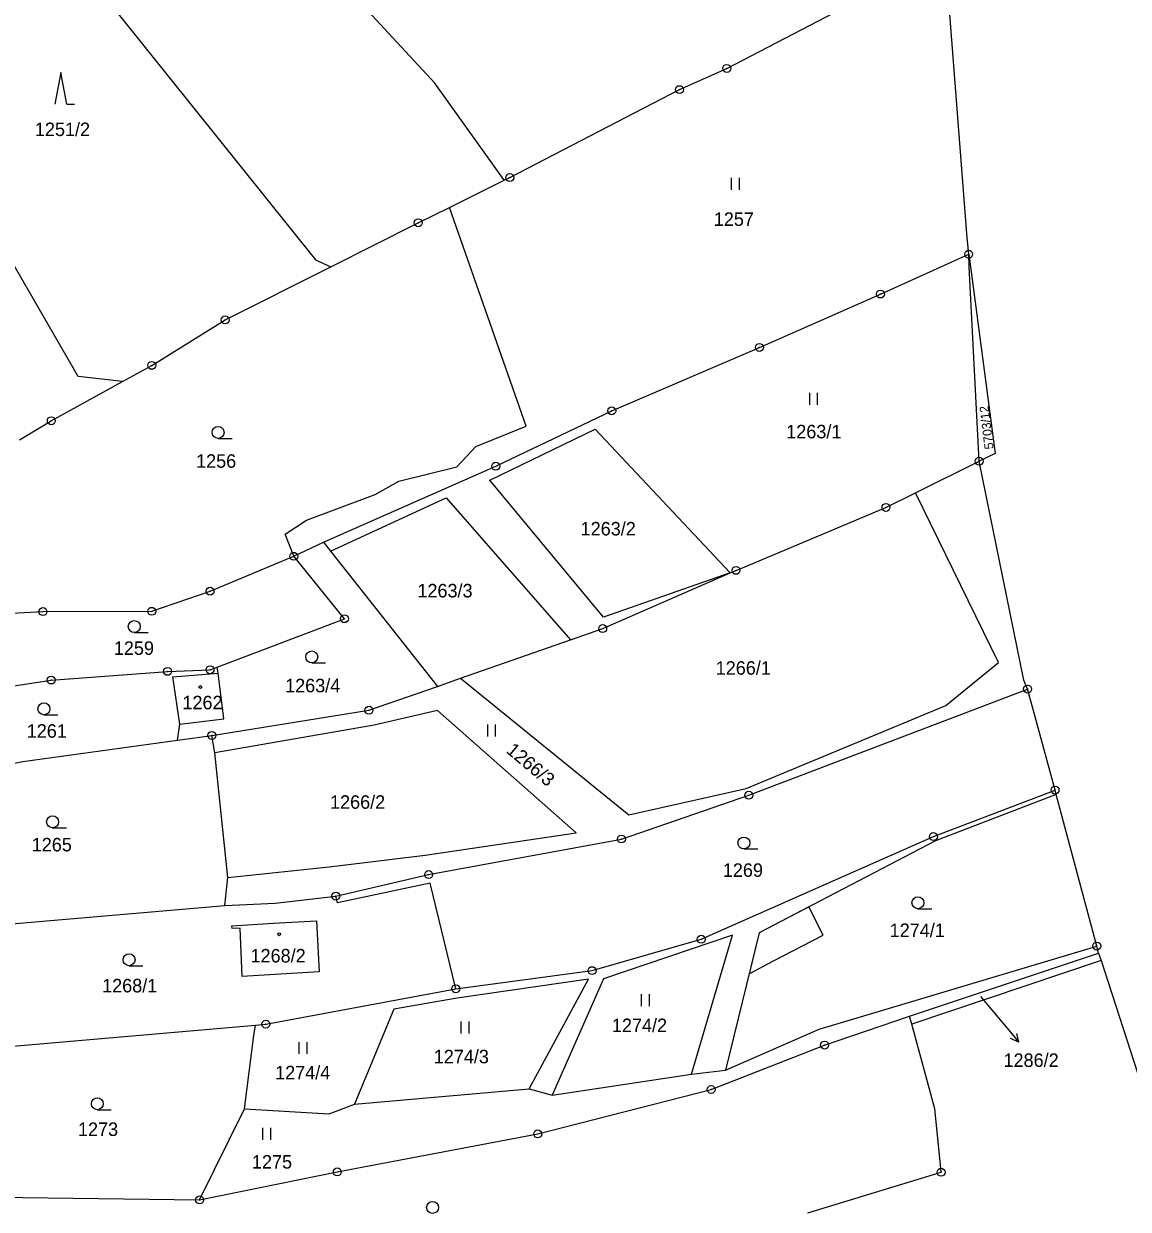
# Model space of a CAD drawing. Extents: x -644096 to -634268, y -1141430 to -1133463.
# Drawn here: x -638983.7 to -638844.5, y -1137978.7 to -1137829.2 of the extents above; entities that cross this region are included whole.
import ezdxf

# ---------------------------------------------------------------- set-up
doc = ezdxf.new("R2010")
doc.units = 0
for name, color, linetype in [('_CIVIL_CONSTRUCTION', 7, 'Continuous'), ('B_Hranice _3D', 7, 'Continuous'), ('M_Svah_Zarez', 7, 'Continuous'), ('spodek_zarez', 7, 'Continuous'), ('svrsek_osa_sjezdy', 7, 'Continuous'), ('svrsek_osa_terminal_VRT', 7, 'Continuous'), ('svrsek_osa_VRT', 7, 'Continuous'), ('svrsek_popisy_VRT', 7, 'Continuous'), ('terminal_VRT', 7, 'Continuous')]:
    doc.layers.add(name, color=color, linetype=linetype)

msp = doc.modelspace()

# ---------------------------------------------------------------- linework, layer by layer
at = {"layer": '_CIVIL_CONSTRUCTION'}
for centre, radius in [((-638895.11, -1137834.86), 0.5), ((-638895.11, -1137834.86), 0.0303), ((-638901.07, -1137837.54), 0.5), ((-638901.07, -1137837.54), 0.0303), ((-638922.45, -1137848.62), 0.5), ((-638922.45, -1137848.62), 0.0303), ((-638933.99, -1137854.32), 0.5), ((-638933.99, -1137854.32), 0.0303), ((-638864.63, -1137858.29), 0.5), ((-638864.63, -1137858.29), 0.0303), ((-638875.75, -1137863.3), 0.5), ((-638875.75, -1137863.3), 0.0303), ((-638958.32, -1137866.56), 0.5), ((-638958.32, -1137866.56), 0.0303), ((-638891, -1137870.03), 0.5), ((-638891, -1137870.03), 0.0303), ((-638967.57, -1137872.29), 0.5), ((-638967.57, -1137872.29), 0.0303), ((-638909.61, -1137878.02), 0.5), ((-638909.61, -1137878.02), 0.0303), ((-638980.23, -1137879.27), 0.5), ((-638980.23, -1137879.27), 0.0303), ((-638863.31, -1137884.38), 0.5), ((-638924.22, -1137885.01), 0.5), ((-638924.22, -1137885.01), 0.0303), ((-638863.31, -1137884.38), 0.0303), ((-638875.05, -1137890.19), 0.5), ((-638875.05, -1137890.19), 0.0303), ((-638949.68, -1137896.36), 0.5), ((-638949.68, -1137896.36), 0.0303), ((-638893.95, -1137898.13), 0.5), ((-638893.95, -1137898.13), 0.0303), ((-638960.23, -1137900.75), 0.5), ((-638960.23, -1137900.75), 0.0303), ((-638981.28, -1137903.33), 0.5), ((-638981.28, -1137903.33), 0.0303), ((-638967.57, -1137903.29), 0.5), ((-638967.57, -1137903.29), 0.0303), ((-638943.3, -1137904.22), 0.5), ((-638943.3, -1137904.22), 0.0303), ((-638910.75, -1137905.47), 0.5), ((-638910.75, -1137905.47), 0.0303), ((-638965.58, -1137910.86), 0.5), ((-638965.58, -1137910.86), 0.0303), ((-638960.23, -1137910.66), 0.5), ((-638960.23, -1137910.66), 0.0303), ((-638980.25, -1137911.95), 0.5), ((-638980.25, -1137911.95), 0.0303), ((-638857.21, -1137913.09), 0.5), ((-638857.21, -1137913.09), 0.0303), ((-638940.21, -1137915.76), 0.5), ((-638940.21, -1137915.76), 0.0303), ((-638960, -1137918.93), 0.5), ((-638960, -1137918.93), 0.0303), ((-638853.75, -1137925.82), 0.5), ((-638853.75, -1137925.82), 0.0303), ((-638892.33, -1137926.48), 0.5), ((-638892.33, -1137926.48), 0.0303), ((-638908.39, -1137931.99), 0.5), ((-638869.07, -1137931.69), 0.5), ((-638869.07, -1137931.69), 0.0303), ((-638908.39, -1137931.99), 0.0303), ((-638932.68, -1137936.47), 0.5), ((-638932.68, -1137936.47), 0.0303), ((-638944.38, -1137939.18), 0.5), ((-638944.38, -1137939.18), 0.0303), ((-638898.33, -1137944.63), 0.5), ((-638898.33, -1137944.63), 0.0303), ((-638848.49, -1137945.48), 0.5), ((-638848.49, -1137945.48), 0.0303), ((-638912.09, -1137948.58), 0.5), ((-638912.09, -1137948.58), 0.0303), ((-638929.26, -1137950.86), 0.5), ((-638929.26, -1137950.86), 0.0303), ((-638953.2, -1137955.33), 0.5), ((-638953.2, -1137955.33), 0.0303), ((-638882.79, -1137957.96), 0.5), ((-638882.79, -1137957.96), 0.0303), ((-638897.08, -1137963.56), 0.5), ((-638897.08, -1137963.56), 0.0303), ((-638918.94, -1137969.16), 0.5), ((-638918.94, -1137969.16), 0.0303), ((-638944.19, -1137973.95), 0.5), ((-638868.11, -1137973.99), 0.5), ((-638944.19, -1137973.95), 0.0303), ((-638868.11, -1137973.99), 0.0303), ((-638961.55, -1137977.48), 0.5), ((-638961.55, -1137977.48), 0.0303)]:
    msp.add_circle(centre, radius, dxfattribs=at)
at = {"layer": 'B_Hranice _3D'}
msp.add_lwpolyline([(-638891.04, -1137943.8), (-638892.3, -1137948.97), (-638889.29, -1137947.4), (-638882.95, -1137944.1), (-638884.79, -1137940.55)], close=True, dxfattribs=at)
at = {"layer": 'M_Svah_Zarez'}
for centre in [(-638961.45, -1137912.83), (-638951.53, -1137944)]:
    msp.add_circle(centre, 0.175, dxfattribs=at)
at = {"layer": 'spodek_zarez'}
msp.add_circle((-638683.07, -1137056.85), 1378.08, dxfattribs=at)
at = {"layer": 'svrsek_osa_sjezdy'}
for p, q in [((-638979.04, -1137835.39), (-638979.79, -1137839.39)), ((-638978.29, -1137839.39), (-638979.04, -1137835.39)), ((-638978.29, -1137839.39), (-638977.29, -1137839.39)), ((-638894.52, -1137850.17), (-638894.52, -1137848.67)), ((-638893.52, -1137850.17), (-638893.52, -1137848.67)), ((-638884.66, -1137877.27), (-638884.66, -1137875.77)), ((-638883.66, -1137877.27), (-638883.66, -1137875.77)), ((-638959.21, -1137881.49), (-638957.46, -1137881.49)), ((-638969.78, -1137905.96), (-638968.03, -1137905.96)), ((-638947.41, -1137909.79), (-638945.66, -1137909.79)), ((-638981.16, -1137916.33), (-638979.41, -1137916.33)), ((-638925.24, -1137919.07), (-638925.24, -1137917.57)), ((-638924.24, -1137919.07), (-638924.24, -1137917.57)), ((-638980.07, -1137930.57), (-638978.32, -1137930.57)), ((-638892.96, -1137933.24), (-638891.21, -1137933.24)), ((-638871.03, -1137940.77), (-638869.28, -1137940.77)), ((-638970.43, -1137947.96), (-638968.68, -1137947.96)), ((-638905.84, -1137953.06), (-638905.84, -1137951.56)), ((-638904.84, -1137953.06), (-638904.84, -1137951.56)), ((-638928.57, -1137956.51), (-638928.57, -1137955.01)), ((-638927.57, -1137956.51), (-638927.57, -1137955.01)), ((-638948.99, -1137959.08), (-638948.99, -1137957.58)), ((-638947.99, -1137959.08), (-638947.99, -1137957.58)), ((-638974.43, -1137966.11), (-638972.68, -1137966.11)), ((-638953.58, -1137969.9), (-638953.58, -1137968.4)), ((-638952.58, -1137969.9), (-638952.58, -1137968.4))]:
    msp.add_line(p, q, dxfattribs=at)
for centre in [(-638959.21, -1137880.74), (-638969.78, -1137905.21), (-638947.41, -1137909.04), (-638981.16, -1137915.58), (-638980.07, -1137929.82), (-638892.96, -1137932.49), (-638871.03, -1137940.02), (-638970.43, -1137947.21), (-638974.43, -1137965.36), (-638932.19, -1137978.43)]:
    msp.add_circle(centre, 0.75, dxfattribs=at)
at = {"layer": 'svrsek_osa_terminal_VRT'}
msp.add_arc((-642050.26, -1145189.6), 8802.25, 41.413152, 75.317049, dxfattribs=at)
at = {"layer": 'svrsek_popisy_VRT'}
for p, q in [((-638863.12, -1137951.86), (-638860.25, -1137955.28)), ((-638860.25, -1137955.28), (-638858.32, -1137957.58)), ((-638858.32, -1137957.58), (-638859.35, -1137957.13)), ((-638858.32, -1137957.58), (-638858.58, -1137956.49))]:
    msp.add_line(p, q, dxfattribs=at)
at = {"layer": 'terminal_VRT'}
for p, q in [((-638933.99, -1137854.32), (-638930.07, -1137852.38)), ((-638944.99, -1137859.86), (-638933.99, -1137854.32)), ((-638958.32, -1137866.56), (-638944.99, -1137859.86)), ((-638946.96, -1137859.01), (-638944.99, -1137859.86)), ((-638967.57, -1137872.29), (-638958.32, -1137866.56)), ((-638971.28, -1137874.34), (-638967.57, -1137872.29)), ((-638971.28, -1137874.34), (-638976.85, -1137873.7)), ((-638924.98, -1137886.77), (-638911.7, -1137880.35)), ((-638871.33, -1137888.35), (-638863.31, -1137884.38)), ((-638949.68, -1137896.36), (-638945.93, -1137894.59)), ((-638945.93, -1137894.59), (-638945.03, -1137895.73)), ((-638945.03, -1137895.73), (-638931.58, -1137912.75)), ((-638928.66, -1137911.73), (-638914.8, -1137906.89)), ((-638959.22, -1137911.1), (-638959.32, -1137910.31)), ((-638931.58, -1137912.75), (-638928.66, -1137911.73)), ((-638964.32, -1137919.53), (-638964.02, -1137917.53)), ((-638964.32, -1137919.53), (-638960, -1137918.93)), ((-638959.64, -1137921.14), (-638960, -1137918.93)), ((-638957.98, -1137936.85), (-638959.64, -1137921.14)), ((-638853.6, -1137926.4), (-638853.75, -1137925.82)), ((-638848.49, -1137945.48), (-638853.6, -1137926.4)), ((-638958.37, -1137940.37), (-638957.98, -1137936.85)), ((-638986.68, -1137942.82), (-638958.37, -1137940.37)), ((-638872.09, -1137954.33), (-638848.25, -1137946.37)), ((-638848.25, -1137946.37), (-638848.49, -1137945.48)), ((-638848.25, -1137946.37), (-638847.94, -1137947.32)), ((-638847.94, -1137947.32), (-638871.81, -1137955.34)), ((-638910.66, -1137949.62), (-638917.11, -1137964.26)), ((-638987.38, -1137958.3), (-638954.52, -1137955.44)), ((-638871.81, -1137955.34), (-638872.09, -1137954.33)), ((-638917.11, -1137964.26), (-638899.54, -1137961.61)), ((-638899.54, -1137961.61), (-638895.27, -1137961.13)), ((-638942.03, -1137965.41), (-638920.03, -1137963.46)), ((-638920.03, -1137963.46), (-638917.11, -1137964.26)), ((-638961.55, -1137977.48), (-638955.88, -1137966)), ((-638987.07, -1137977.15), (-638961.55, -1137977.48))]:
    msp.add_line(p, q, dxfattribs=at)
for points in [[(-638923.17, -1137848.97), (-638931.9, -1137836.74), (-638947.25, -1137820.13), (-638967.87, -1137791.13), (-638971.7, -1137788.98)], [(-638989.3, -1137806.03), (-638987.2, -1137808.83), (-638946.96, -1137859.01)], [(-638864.63, -1137858.29), (-638864.8, -1137856.2), (-638867.39, -1137823.13), (-638867.56, -1137821.26)], [(-638923.17, -1137848.97), (-638922.45, -1137848.62), (-638901.07, -1137837.54), (-638895.11, -1137834.86), (-638874.19, -1137823.94)], [(-638976.85, -1137873.7), (-638989.78, -1137851.35), (-639003.78, -1137824.76)], [(-638930.07, -1137852.38), (-638928.28, -1137851.5), (-638923.17, -1137848.97)], [(-638949.68, -1137896.36), (-638950.75, -1137893.56), (-638948.08, -1137891.81), (-638939.43, -1137888.55), (-638936.44, -1137886.89), (-638929.12, -1137885.09), (-638926.75, -1137882.51), (-638920.39, -1137879.97), (-638930.07, -1137852.38)], [(-638945.93, -1137894.59), (-638924.22, -1137885.01), (-638909.61, -1137878.02), (-638891, -1137870.03), (-638875.75, -1137863.3), (-638864.63, -1137858.29)], [(-638863.31, -1137884.38), (-638864.55, -1137859.89), (-638864.63, -1137858.29)], [(-638864.63, -1137858.29), (-638861.3, -1137883.39), (-638863.31, -1137884.38)], [(-638984.26, -1137881.68), (-638980.23, -1137879.27), (-638971.28, -1137874.34)], [(-638911.7, -1137880.35), (-638894.68, -1137898.45), (-638910.65, -1137904.02), (-638924.98, -1137886.77)], [(-638857.21, -1137913.09), (-638857.7, -1137911.97), (-638863.31, -1137884.38)], [(-638914.8, -1137906.89), (-638910.75, -1137905.47), (-638894.68, -1137898.45), (-638893.95, -1137898.13), (-638875.05, -1137890.19), (-638871.33, -1137888.35)], [(-638892.65, -1137925.64), (-638867.52, -1137915.15), (-638860.88, -1137909.76), (-638871.33, -1137888.35)], [(-638945.03, -1137895.73), (-638930.47, -1137888.98), (-638914.8, -1137906.89)], [(-638981.28, -1137903.33), (-638967.57, -1137903.29), (-638960.23, -1137900.75), (-638949.68, -1137896.36)], [(-638959.32, -1137910.31), (-638943.3, -1137904.22), (-638949.68, -1137896.36)], [(-638997.76, -1137904.93), (-638995.5, -1137904.09), (-638981.28, -1137903.33)], [(-638995.65, -1137914.72), (-638991.87, -1137913.74), (-638980.25, -1137911.95), (-638965.58, -1137910.86), (-638960.23, -1137910.66), (-638959.32, -1137910.31)], [(-638964.02, -1137917.53), (-638964.92, -1137911.57), (-638959.22, -1137911.1)], [(-638964.02, -1137917.53), (-638958.5, -1137916.85), (-638959.22, -1137911.1)], [(-638928.66, -1137911.73), (-638907.44, -1137928.94), (-638892.65, -1137925.64)], [(-638960, -1137918.93), (-638940.21, -1137915.76), (-638931.58, -1137912.75)], [(-638944.38, -1137939.18), (-638932.68, -1137936.47), (-638908.39, -1137931.99), (-638892.33, -1137926.48), (-638857.21, -1137913.09)], [(-638853.75, -1137925.82), (-638856.76, -1137914.74), (-638857.21, -1137913.09)], [(-638957.98, -1137936.85), (-638945.23, -1137935.51), (-638933.13, -1137934.02), (-638914.11, -1137931.22), (-638931.57, -1137915.81), (-638939.55, -1137917.65), (-638959.64, -1137921.14)], [(-638998.53, -1137924.67), (-638996.31, -1137924.31), (-638993.04, -1137923.76), (-638988.13, -1137923.07), (-638983.82, -1137922.23), (-638964.32, -1137919.53)], [(-638929.26, -1137950.86), (-638912.09, -1137948.58), (-638898.33, -1137944.63), (-638869.07, -1137931.69), (-638853.75, -1137925.82)], [(-638853.6, -1137926.4), (-638868.83, -1137932.24), (-638891.04, -1137943.8), (-638895.27, -1137961.13)], [(-638929.26, -1137950.86), (-638932.48, -1137937.55), (-638944.18, -1137940.05), (-638944.38, -1137939.18)], [(-638958.37, -1137940.37), (-638952.04, -1137940.07), (-638944.38, -1137939.18)], [(-638957.47, -1137942.92), (-638952.23, -1137942.61), (-638946.83, -1137942.3), (-638946.46, -1137948.74), (-638952.73, -1137949.12), (-638956.17, -1137949.33), (-638956.42, -1137943.22), (-638957.45, -1137943.27), (-638957.47, -1137942.92)], [(-638899.54, -1137961.61), (-638894.4, -1137944.09), (-638910.66, -1137949.62)], [(-638895.27, -1137961.13), (-638883.46, -1137955.97), (-638872.63, -1137952.72), (-638848.49, -1137945.48)], [(-638847.94, -1137947.32), (-638832.81, -1137994.07), (-638833.52, -1138006.53)], [(-638920.03, -1137963.46), (-638912.55, -1137949.65), (-638929.1, -1137952.05), (-638937.08, -1137953.45), (-638942.03, -1137965.41)], [(-638954.52, -1137955.44), (-638953.2, -1137955.33), (-638929.26, -1137950.86)], [(-638961.55, -1137977.48), (-638944.19, -1137973.95), (-638918.94, -1137969.16), (-638897.08, -1137963.56), (-638882.79, -1137957.96), (-638872.09, -1137954.33)], [(-638955.88, -1137966), (-638954.69, -1137956.75), (-638954.52, -1137955.44)], [(-638884.91, -1137979.09), (-638868.11, -1137973.99), (-638868.24, -1137972.63), (-638868.89, -1137966.01), (-638871.81, -1137955.34)], [(-638955.88, -1137966), (-638945.21, -1137966.61), (-638942.03, -1137965.41)]]:
    msp.add_lwpolyline(points, dxfattribs=at)

# ---------------------------------------------------------------- texts
at = {"layer": 'svrsek_osa_VRT'}
for s, p in [('1251/2', (-638982.3, -1137843.39)), ('1257', (-638896.75, -1137854.71)), ('1263/1', (-638887.62, -1137881.49)), ('1256', (-638961.99, -1137885.2)), ('1263/2', (-638913.53, -1137893.73)), ('1263/3', (-638934.1, -1137901.54)), ('1259', (-638972.35, -1137908.78)), ('1266/1', (-638896.51, -1137911.28)), ('1263/4', (-638950.77, -1137913.5)), ('1262', (-638963.71, -1137915.64)), ('1261', (-638983.33, -1137919.22)), ('1266/2', (-638945.11, -1137928.18)), ('1265', (-638982.7, -1137933.55)), ('1269', (-638895.61, -1137936.76)), ('1274/1', (-638874.59, -1137944.34)), ('1268/2', (-638955.13, -1137947.55)), ('1268/1', (-638973.83, -1137951.32)), ('1274/2', (-638909.59, -1137956.33)), ('1274/3', (-638932.04, -1137960.26)), ('1286/2', (-638860.24, -1137960.72)), ('1274/4', (-638952.03, -1137962.28)), ('1273', (-638976.87, -1137969.42)), ('1275', (-638954.95, -1137973.53))]:
    msp.add_text(s, height=1.7, dxfattribs=at).set_placement(p)
for s, height, rotation, p in [('5703/12', 1.14, 97, (-638861.47, -1137882.8)), ('1266/3', 1.7, 320, (-638923.02, -1137921.01))]:
    msp.add_text(s, height=height, rotation=rotation, dxfattribs=at).set_placement(p)

doc.saveas('drawing.dxf')
